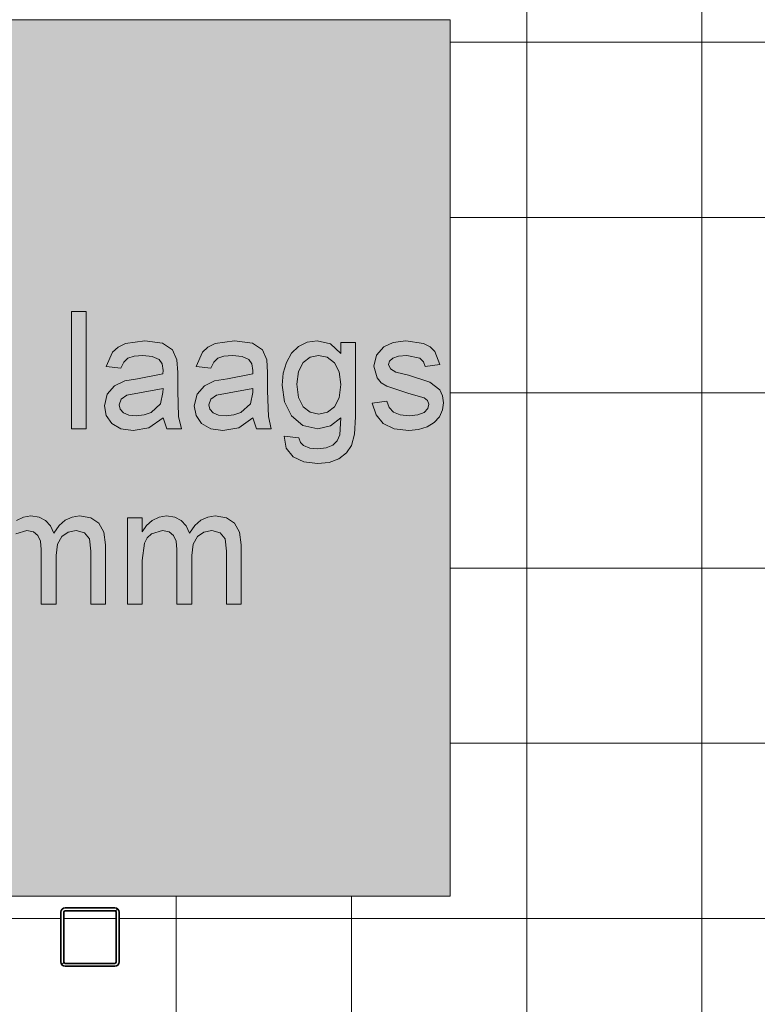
# Model space of a CAD drawing. Header units: millimetres. Extents: x -281 to 145437, y -16481 to 78869.
# Tile 216 of 656: x 5880 to 7143, y 51885 to 53570. Entities that reach past the tile are written whole.
import ezdxf

# ---------------------------------------------------------------- set-up
doc = ezdxf.new("R2010")
doc.units = ezdxf.units.MM
for name, color, linetype, lineweight in [('A--A23__Vloeren', 8, 'Continuous', 5), ('A--L28__Hoofddraagconstructies', 3, 'Continuous', 9), ('A--L90__Terrein', 7, 'Continuous', 5)]:
    doc.layers.add(name, color=color, linetype=linetype, lineweight=lineweight)

# ---------------------------------------------------------------- blocks, each defined once
blk = doc.blocks.new('28_SCO_TLB_column steel square hollow section hot rolled - K100x100x5-V56-L_80_ 11')
at = {"layer": 'A--L28__Hoofddraagconstructies', "lineweight": 13}
h = blk.add_hatch(dxfattribs=at)
h.set_pattern_fill('FP_110', color=256, style=0, pattern_type=2)
h.set_pattern_definition([(45, (-6000.5, -52000), (-500, 500), []), (45, (-5830.5, -52000), (-500, 500), []), (45, (-5820.5, -52000), (-500, 500), []), (45, (-5810.5, -52000), (-500, 500), []), (45, (-5800.5, -52000), (-500, 500), []), (45, (-5790.5, -52000), (-500, 500), []), (45, (-5780.5, -52000), (-500, 500), []), (45, (-5770.5, -52000), (-500, 500), [])])
h.paths.add_polyline_path([(-42.5, -50), (44.3, -49.3), (47.8, -47.8), (50, -42.5), (49.3, 44.3), (47.8, 47.8), (42.5, 50), (-44.3, 49.3), (-47.8, 47.8), (-50, 42.5), (-49.3, -44.3), (-47.8, -47.8), (-44.3, -49.3)])
h.paths.add_polyline_path([(42.5, -45), (-44.3, -44.3), (-45, -42.5), (-44.3, 44.3), (-42.5, 45), (44.3, 44.3), (45, 42.5), (44.3, -44.3)])
at = {"layer": 'A--L28__Hoofddraagconstructies', "color": 170, "lineweight": 35}
for p, q in [((-50, 42.5), (-50, -42.5)), ((-45, -42.5), (-45, 42.5)), ((42.5, 50), (-42.5, 50)), ((-42.5, 45), (42.5, 45)), ((45, 42.5), (45, -42.5)), ((50, -42.5), (50, 42.5)), ((42.5, -45), (-42.5, -45)), ((-42.5, -50), (42.5, -50))]:
    blk.add_line(p, q, dxfattribs=at)
for centre, radius, start, end in [((-42.5, 42.5), 7.5, 90, 180), ((-42.5, 42.5), 2.5, 90, 180), ((42.5, 42.5), 7.5, 360, 90), ((42.5, 42.5), 2.5, 0, 90), ((-42.5, -42.5), 7.5, 180, 270), ((-42.5, -42.5), 2.5, 180, 270), ((42.5, -42.5), 2.5, 270, 360), ((42.5, -42.5), 7.5, 270, 360)]:
    blk.add_arc(centre, radius, start, end, dxfattribs=at)
blk = doc.blocks.new('TBR-B-BWK-C-NIE-ARC-R25_rvt-1-L_80_ 11')
at = {"layer": 'A--L28__Hoofddraagconstructies', "color": 130, "lineweight": 13}
blk.add_blockref('28_SCO_TLB_column steel square hollow section hot rolled - K100x100x5-V56-L_80_ 11', (6000.5, 52000), dxfattribs=at)
blk = doc.blocks.new('NLRS_90_PA_LB_fietsvak dubbellaags_gen_cpz - NLRS_72_21_01_fietsvak 8x hoh 375-48998500-L_80_ 11')
at = {"layer": 'A--L90__Terrein'}
blk.add_hatch(color=256, dxfattribs=at).paths.add_polyline_path([(1900, 0), (1900, 1500), (0, 1500), (0, 0), (1758.1, 0)])
for p, q in [((1900, 1500), (0, 1500)), ((1900, 0), (1900, 1500)), ((1276.7, 1000.9), (1251.6, 1000.9)), ((1251.6, 1000.9), (1251.6, 800)), ((1276.7, 1000.9), (1251.6, 1000.9)), ((1251.6, 1000.9), (1251.6, 800)), ((1276.7, 800), (1276.7, 1000.9)), ((1276.7, 800), (1276.7, 1000.9)), ((1344, 945.6), (1331.4, 939.5)), ((1344, 945.6), (1331.4, 939.5)), ((1377.1, 950.7), (1344, 945.6)), ((1377.1, 950.7), (1344, 945.6)), ((1407.5, 946.2), (1377.1, 950.7)), ((1407.5, 946.2), (1377.1, 950.7)), ((1424.7, 935), (1407.5, 946.2)), ((1424.7, 935), (1407.5, 946.2)), ((1497.8, 945.6), (1485.2, 939.5)), ((1497.8, 945.6), (1485.2, 939.5)), ((1530.9, 950.7), (1497.8, 945.6)), ((1530.9, 950.7), (1497.8, 945.6)), ((1561.4, 946.2), (1530.9, 950.7)), ((1561.4, 946.2), (1530.9, 950.7)), ((1578.6, 935), (1561.4, 946.2)), ((1578.6, 935), (1561.4, 946.2)), ((1655.4, 948.3), (1640.6, 941)), ((1655.4, 948.3), (1640.6, 941)), ((1672.6, 950.7), (1655.4, 948.3)), ((1672.6, 950.7), (1655.4, 948.3)), ((1695, 945.2), (1672.6, 950.7)), ((1695, 945.2), (1672.6, 950.7)), ((1713.1, 928.7), (1695, 945.2)), ((1713.1, 928.7), (1695, 945.2)), ((1738.2, 947.5), (1713.1, 947.5)), ((1713.1, 947.5), (1713.1, 928.7)), ((1738.2, 947.5), (1713.1, 947.5)), ((1713.1, 947.5), (1713.1, 928.7)), ((1738.2, 820.2), (1738.2, 947.5)), ((1738.2, 820.2), (1738.2, 947.5)), ((1802.4, 947.6), (1786.4, 940.2)), ((1802.4, 947.6), (1786.4, 940.2)), ((1824, 950.7), (1802.4, 947.6)), ((1824, 950.7), (1802.4, 947.6)), ((1854.5, 945.8), (1824, 950.7)), ((1854.5, 945.8), (1824, 950.7)), ((1865.9, 940), (1854.5, 945.8)), ((1865.9, 940), (1854.5, 945.8)), ((1322.1, 931.3), (1311.2, 906.7)), ((1322.1, 931.3), (1311.2, 906.7)), ((1331.4, 939.5), (1322.1, 931.3)), ((1331.4, 939.5), (1322.1, 931.3)), ((1432.4, 918), (1424.7, 935)), ((1432.4, 918), (1424.7, 935)), ((1475.9, 931.3), (1465.1, 906.7)), ((1475.9, 931.3), (1465.1, 906.7)), ((1485.2, 939.5), (1475.9, 931.3)), ((1485.2, 939.5), (1475.9, 931.3)), ((1586.3, 918), (1578.6, 935)), ((1586.3, 918), (1578.6, 935)), ((1628.6, 929.2), (1619.8, 913.4)), ((1628.6, 929.2), (1619.8, 913.4)), ((1640.6, 941), (1628.6, 929.2)), ((1640.6, 941), (1628.6, 929.2)), ((1786.4, 940.2), (1774.1, 925.9)), ((1786.4, 940.2), (1774.1, 925.9)), ((1873.9, 932.4), (1865.9, 940)), ((1873.9, 932.4), (1865.9, 940)), ((1882.6, 909.9), (1873.9, 932.4)), ((1882.6, 909.9), (1873.9, 932.4)), ((1336.3, 903.6), (1341.3, 914)), ((1336.3, 903.6), (1341.3, 914)), ((1341.3, 914), (1348.5, 920.7)), ((1341.3, 914), (1348.5, 920.7)), ((1348.5, 920.7), (1358.9, 924.4)), ((1348.5, 920.7), (1358.9, 924.4)), ((1358.9, 924.4), (1373.9, 925.6)), ((1358.9, 924.4), (1373.9, 925.6)), ((1373.9, 925.6), (1390, 923.8)), ((1373.9, 925.6), (1390, 923.8)), ((1390, 923.8), (1401.6, 918.3)), ((1390, 923.8), (1401.6, 918.3)), ((1401.6, 918.3), (1406.8, 911)), ((1401.6, 918.3), (1406.8, 911)), ((1406.8, 911), (1408.5, 899.8)), ((1406.8, 911), (1408.5, 899.8)), ((1433.7, 896), (1432.4, 918)), ((1433.7, 896), (1432.4, 918)), ((1490.2, 903.6), (1495.2, 914)), ((1490.2, 903.6), (1495.2, 914)), ((1495.2, 914), (1502.3, 920.7)), ((1495.2, 914), (1502.3, 920.7)), ((1502.3, 920.7), (1512.7, 924.4)), ((1502.3, 920.7), (1512.7, 924.4)), ((1512.7, 924.4), (1527.7, 925.6)), ((1512.7, 924.4), (1527.7, 925.6)), ((1527.7, 925.6), (1543.9, 923.8)), ((1527.7, 925.6), (1543.9, 923.8)), ((1543.9, 923.8), (1555.5, 918.3)), ((1543.9, 923.8), (1555.5, 918.3)), ((1555.5, 918.3), (1560.6, 911)), ((1555.5, 918.3), (1560.6, 911)), ((1560.6, 911), (1562.4, 899.8)), ((1560.6, 911), (1562.4, 899.8)), ((1587.5, 896), (1586.3, 918)), ((1587.5, 896), (1586.3, 918)), ((1619.8, 913.4), (1614.4, 894.8)), ((1619.8, 913.4), (1614.4, 894.8)), ((1640.4, 897.7), (1648.6, 913.1)), ((1640.4, 897.7), (1648.6, 913.1)), ((1648.6, 913.1), (1660.6, 922.5)), ((1648.6, 913.1), (1660.6, 922.5)), ((1660.6, 922.5), (1674.9, 925.6)), ((1660.6, 922.5), (1674.9, 925.6)), ((1674.9, 925.6), (1689.5, 922.4)), ((1674.9, 925.6), (1689.5, 922.4)), ((1689.5, 922.4), (1701.9, 912.9)), ((1689.5, 922.4), (1701.9, 912.9)), ((1701.9, 912.9), (1710.3, 897.3)), ((1701.9, 912.9), (1710.3, 897.3)), ((1774.1, 925.9), (1769.6, 907.2)), ((1774.1, 925.9), (1769.6, 907.2)), ((1794.7, 909.7), (1796.5, 915.7)), ((1794.7, 909.7), (1796.5, 915.7)), ((1796.5, 915.7), (1801.9, 920.8)), ((1796.5, 915.7), (1801.9, 920.8)), ((1801.9, 920.8), (1811.5, 924.4)), ((1801.9, 920.8), (1811.5, 924.4)), ((1811.5, 924.4), (1825.9, 925.6)), ((1811.5, 924.4), (1825.9, 925.6)), ((1825.9, 925.6), (1848, 920.6)), ((1825.9, 925.6), (1848, 920.6)), ((1848, 920.6), (1854.3, 914.6)), ((1848, 920.6), (1854.3, 914.6)), ((1854.3, 914.6), (1857.5, 906.7)), ((1854.3, 914.6), (1857.5, 906.7)), ((1311.2, 906.7), (1336.3, 903.6)), ((1311.2, 906.7), (1336.3, 903.6)), ((1408.4, 894.2), (1364.8, 885.5)), ((1408.4, 894.2), (1364.8, 885.5)), ((1408.5, 899.8), (1408.4, 894.2)), ((1408.5, 899.8), (1408.4, 894.2)), ((1433.7, 864.7), (1433.7, 896)), ((1433.7, 864.7), (1433.7, 896)), ((1465.1, 906.7), (1490.2, 903.6)), ((1465.1, 906.7), (1490.2, 903.6)), ((1562.2, 894.2), (1518.7, 885.5)), ((1562.2, 894.2), (1518.7, 885.5)), ((1562.4, 899.8), (1562.2, 894.2)), ((1562.4, 899.8), (1562.2, 894.2)), ((1587.5, 864.7), (1587.5, 896)), ((1587.5, 864.7), (1587.5, 896)), ((1614.4, 894.8), (1612.6, 874.5)), ((1614.4, 894.8), (1612.6, 874.5)), ((1637.7, 876.2), (1640.4, 897.7)), ((1637.7, 876.2), (1640.4, 897.7)), ((1710.3, 897.3), (1713.1, 875.5)), ((1710.3, 897.3), (1713.1, 875.5)), ((1769.6, 907.2), (1775.2, 886.9)), ((1769.6, 907.2), (1775.2, 886.9)), ((1797.7, 902.4), (1794.7, 909.7)), ((1797.7, 902.4), (1794.7, 909.7)), ((1807, 896.9), (1797.7, 902.4)), ((1807, 896.9), (1797.7, 902.4)), ((1828.7, 891.5), (1807, 896.9)), ((1828.7, 891.5), (1807, 896.9)), ((1857.5, 906.7), (1882.6, 909.9)), ((1857.5, 906.7), (1882.6, 909.9)), ((1343.1, 881.8), (1325.5, 873.5)), ((1343.1, 881.8), (1325.5, 873.5)), ((1364.8, 885.5), (1343.1, 881.8)), ((1364.8, 885.5), (1343.1, 881.8)), ((1496.9, 881.8), (1479.4, 873.5)), ((1496.9, 881.8), (1479.4, 873.5)), ((1518.7, 885.5), (1496.9, 881.8)), ((1518.7, 885.5), (1496.9, 881.8)), ((1640.4, 853.2), (1637.7, 876.2)), ((1640.4, 853.2), (1637.7, 876.2)), ((1775.2, 886.9), (1782.1, 878.7)), ((1775.2, 886.9), (1782.1, 878.7)), ((1782.1, 878.7), (1791.7, 872.6)), ((1782.1, 878.7), (1791.7, 872.6)), ((1865.5, 879.7), (1828.7, 891.5)), ((1865.5, 879.7), (1828.7, 891.5)), ((1882.7, 866.3), (1865.5, 879.7)), ((1882.7, 866.3), (1865.5, 879.7)), ((1325.5, 873.5), (1312.9, 859.1)), ((1325.5, 873.5), (1312.9, 859.1)), ((1346.4, 857.3), (1368, 861.4)), ((1346.4, 857.3), (1368, 861.4)), ((1368, 861.4), (1408.5, 869.1)), ((1368, 861.4), (1408.5, 869.1)), ((1408.4, 862), (1404.4, 842.5)), ((1408.4, 862), (1404.4, 842.5)), ((1408.5, 869.1), (1408.4, 862)), ((1408.5, 869.1), (1408.4, 862)), ((1434.9, 821.1), (1433.7, 864.7)), ((1434.9, 821.1), (1433.7, 864.7)), ((1479.4, 873.5), (1466.7, 859.1)), ((1479.4, 873.5), (1466.7, 859.1)), ((1500.2, 857.3), (1521.9, 861.4)), ((1500.2, 857.3), (1521.9, 861.4)), ((1521.9, 861.4), (1562.4, 869.1)), ((1521.9, 861.4), (1562.4, 869.1)), ((1562.2, 862), (1558.3, 842.5)), ((1562.2, 862), (1558.3, 842.5)), ((1562.4, 869.1), (1562.2, 862)), ((1562.4, 869.1), (1562.2, 862)), ((1588.8, 821.1), (1587.5, 864.7)), ((1588.8, 821.1), (1587.5, 864.7)), ((1612.6, 874.5), (1616.6, 846)), ((1612.6, 874.5), (1616.6, 846)), ((1713.1, 875.5), (1710.3, 852.9)), ((1713.1, 875.5), (1710.3, 852.9)), ((1791.7, 872.6), (1829.5, 860.3)), ((1791.7, 872.6), (1829.5, 860.3)), ((1829.5, 860.3), (1855.4, 853.1)), ((1829.5, 860.3), (1855.4, 853.1)), ((1887.3, 856.5), (1882.7, 866.3)), ((1887.3, 856.5), (1882.7, 866.3)), ((1312.9, 859.1), (1308.1, 839.2)), ((1312.9, 859.1), (1308.1, 839.2)), ((1333.2, 841), (1336.6, 850.7)), ((1333.2, 841), (1336.6, 850.7)), ((1336.6, 850.7), (1346.4, 857.3)), ((1336.6, 850.7), (1346.4, 857.3)), ((1404.4, 842.5), (1388, 828)), ((1404.4, 842.5), (1388, 828)), ((1466.7, 859.1), (1461.9, 839.2)), ((1466.7, 859.1), (1461.9, 839.2)), ((1487, 841), (1490.5, 850.7)), ((1487, 841), (1490.5, 850.7)), ((1490.5, 850.7), (1500.2, 857.3)), ((1490.5, 850.7), (1500.2, 857.3)), ((1558.3, 842.5), (1541.9, 828)), ((1558.3, 842.5), (1541.9, 828)), ((1616.6, 846), (1628.6, 821.9)), ((1616.6, 846), (1628.6, 821.9)), ((1648.4, 837.4), (1640.4, 853.2)), ((1648.4, 837.4), (1640.4, 853.2)), ((1710.3, 852.9), (1702.2, 837.3)), ((1710.3, 852.9), (1702.2, 837.3)), ((1791.5, 847.1), (1766.4, 843.9)), ((1791.5, 847.1), (1766.4, 843.9)), ((1766.4, 843.9), (1773.3, 823.5)), ((1766.4, 843.9), (1773.3, 823.5)), ((1795.5, 836.3), (1791.5, 847.1)), ((1795.5, 836.3), (1791.5, 847.1)), ((1855.4, 853.1), (1861.6, 848.2)), ((1855.4, 853.1), (1861.6, 848.2)), ((1861.6, 848.2), (1863.7, 841.8)), ((1861.6, 848.2), (1863.7, 841.8)), ((1887, 832.1), (1888.9, 844.5)), ((1887, 832.1), (1888.9, 844.5)), ((1888.9, 844.5), (1887.3, 856.5)), ((1888.9, 844.5), (1887.3, 856.5)), ((1308.1, 839.2), (1311.3, 822.4)), ((1308.1, 839.2), (1311.3, 822.4)), ((1335.1, 833.5), (1333.2, 841)), ((1335.1, 833.5), (1333.2, 841)), ((1340.7, 827.4), (1335.1, 833.5)), ((1340.7, 827.4), (1335.1, 833.5)), ((1349.9, 823.3), (1340.7, 827.4)), ((1349.9, 823.3), (1340.7, 827.4)), ((1388, 828), (1376.1, 823.5)), ((1388, 828), (1376.1, 823.5)), ((1461.9, 839.2), (1465.1, 822.4)), ((1461.9, 839.2), (1465.1, 822.4)), ((1488.9, 833.5), (1487, 841)), ((1488.9, 833.5), (1487, 841)), ((1494.5, 827.4), (1488.9, 833.5)), ((1494.5, 827.4), (1488.9, 833.5)), ((1503.7, 823.3), (1494.5, 827.4)), ((1503.7, 823.3), (1494.5, 827.4)), ((1541.9, 828), (1529.9, 823.5)), ((1541.9, 828), (1529.9, 823.5)), ((1660.5, 828.2), (1648.4, 837.4)), ((1660.5, 828.2), (1648.4, 837.4)), ((1675.3, 825.1), (1660.5, 828.2)), ((1675.3, 825.1), (1660.5, 828.2)), ((1690, 828.2), (1675.3, 825.1)), ((1690, 828.2), (1675.3, 825.1)), ((1702.2, 837.3), (1690, 828.2)), ((1702.2, 837.3), (1690, 828.2)), ((1803.2, 828.4), (1795.5, 836.3)), ((1803.2, 828.4), (1795.5, 836.3)), ((1814.6, 823.6), (1803.2, 828.4)), ((1814.6, 823.6), (1803.2, 828.4)), ((1855.4, 827.9), (1844.8, 823.5)), ((1855.4, 827.9), (1844.8, 823.5)), ((1861.7, 834.4), (1855.4, 827.9)), ((1861.7, 834.4), (1855.4, 827.9)), ((1863.7, 841.8), (1861.7, 834.4)), ((1863.7, 841.8), (1861.7, 834.4)), ((1881.6, 820.5), (1887, 832.1)), ((1881.6, 820.5), (1887, 832.1)), ((1311.3, 822.4), (1320.8, 808.8)), ((1311.3, 822.4), (1320.8, 808.8)), ((1362.6, 822), (1349.9, 823.3)), ((1362.6, 822), (1349.9, 823.3)), ((1376.1, 823.5), (1362.6, 822)), ((1376.1, 823.5), (1362.6, 822)), ((1384.2, 801.8), (1408.5, 818.8)), ((1384.2, 801.8), (1408.5, 818.8)), ((1408.5, 818.8), (1414.8, 800)), ((1408.5, 818.8), (1414.8, 800)), ((1439.9, 800), (1434.9, 821.1)), ((1439.9, 800), (1434.9, 821.1)), ((1465.1, 822.4), (1474.6, 808.8)), ((1465.1, 822.4), (1474.6, 808.8)), ((1516.5, 822), (1503.7, 823.3)), ((1516.5, 822), (1503.7, 823.3)), ((1529.9, 823.5), (1516.5, 822)), ((1529.9, 823.5), (1516.5, 822)), ((1538, 801.8), (1562.4, 818.8)), ((1538, 801.8), (1562.4, 818.8)), ((1562.4, 818.8), (1568.7, 800)), ((1562.4, 818.8), (1568.7, 800)), ((1593.8, 800), (1588.8, 821.1)), ((1593.8, 800), (1588.8, 821.1)), ((1628.6, 821.9), (1647.9, 805.5)), ((1628.6, 821.9), (1647.9, 805.5)), ((1695.4, 804.7), (1713.1, 818.8)), ((1695.4, 804.7), (1713.1, 818.8)), ((1713.1, 818.8), (1711.3, 789.6)), ((1713.1, 818.8), (1711.3, 789.6)), ((1736.5, 790.7), (1738.2, 820.2)), ((1736.5, 790.7), (1738.2, 820.2)), ((1773.3, 823.5), (1785.7, 808.7)), ((1773.3, 823.5), (1785.7, 808.7)), ((1829.8, 822), (1814.6, 823.6)), ((1829.8, 822), (1814.6, 823.6)), ((1844.8, 823.5), (1829.8, 822)), ((1844.8, 823.5), (1829.8, 822)), ((1860.6, 803), (1872.7, 810.5)), ((1860.6, 803), (1872.7, 810.5)), ((1872.7, 810.5), (1881.6, 820.5)), ((1872.7, 810.5), (1881.6, 820.5)), ((1251.6, 800), (1276.7, 800)), ((1251.6, 800), (1276.7, 800)), ((1320.8, 808.8), (1336.3, 799.8)), ((1320.8, 808.8), (1336.3, 799.8)), ((1336.3, 799.8), (1357.3, 796.9)), ((1336.3, 799.8), (1357.3, 796.9)), ((1357.3, 796.9), (1384.2, 801.8)), ((1357.3, 796.9), (1384.2, 801.8)), ((1414.8, 800), (1439.9, 800)), ((1414.8, 800), (1439.9, 800)), ((1474.6, 808.8), (1490.1, 799.8)), ((1474.6, 808.8), (1490.1, 799.8)), ((1490.1, 799.8), (1511.1, 796.9)), ((1490.1, 799.8), (1511.1, 796.9)), ((1511.1, 796.9), (1538, 801.8)), ((1511.1, 796.9), (1538, 801.8)), ((1568.7, 800), (1593.8, 800)), ((1568.7, 800), (1593.8, 800)), ((1647.9, 805.5), (1673.8, 800)), ((1647.9, 805.5), (1673.8, 800)), ((1673.8, 800), (1695.4, 804.7)), ((1673.8, 800), (1695.4, 804.7)), ((1785.7, 808.7), (1804.1, 799.8)), ((1785.7, 808.7), (1804.1, 799.8)), ((1804.1, 799.8), (1829.5, 796.9)), ((1804.1, 799.8), (1829.5, 796.9)), ((1829.5, 796.9), (1845.9, 798.4)), ((1829.5, 796.9), (1845.9, 798.4)), ((1845.9, 798.4), (1860.6, 803)), ((1845.9, 798.4), (1860.6, 803)), ((1615.7, 787.4), (1619.3, 766.8)), ((1640.9, 784.3), (1615.7, 787.4)), ((1615.7, 787.4), (1619.3, 766.8)), ((1640.9, 784.3), (1615.7, 787.4)), ((1643.6, 776.5), (1640.9, 784.3)), ((1643.6, 776.5), (1640.9, 784.3)), ((1649, 771.1), (1643.6, 776.5)), ((1649, 771.1), (1643.6, 776.5)), ((1706.7, 779.4), (1699.1, 771.8)), ((1706.7, 779.4), (1699.1, 771.8)), ((1711.3, 789.6), (1706.7, 779.4)), ((1711.3, 789.6), (1706.7, 779.4)), ((1731.3, 771.4), (1736.5, 790.7)), ((1731.3, 771.4), (1736.5, 790.7)), ((1619.3, 766.8), (1631.1, 752.1)), ((1619.3, 766.8), (1631.1, 752.1)), ((1659.6, 766.9), (1649, 771.1)), ((1659.6, 766.9), (1649, 771.1)), ((1673.4, 765.5), (1659.6, 766.9)), ((1673.4, 765.5), (1659.6, 766.9)), ((1688.1, 767.1), (1673.4, 765.5)), ((1688.1, 767.1), (1673.4, 765.5)), ((1699.1, 771.8), (1688.1, 767.1)), ((1699.1, 771.8), (1688.1, 767.1)), ((1709.5, 748.7), (1722.4, 758.5)), ((1709.5, 748.7), (1722.4, 758.5)), ((1722.4, 758.5), (1731.3, 771.4)), ((1722.4, 758.5), (1731.3, 771.4)), ((1631.1, 752.1), (1649.5, 743.3)), ((1631.1, 752.1), (1649.5, 743.3)), ((1649.5, 743.3), (1672.9, 740.4)), ((1649.5, 743.3), (1672.9, 740.4)), ((1672.9, 740.4), (1692.9, 742.4)), ((1672.9, 740.4), (1692.9, 742.4)), ((1692.9, 742.4), (1709.5, 748.7)), ((1692.9, 742.4), (1709.5, 748.7)), ((1169.3, 648.8), (1157.8, 643.2)), ((1182.3, 650.7), (1169.3, 648.8)), ((1196.3, 648.8), (1182.3, 650.7)), ((1207.5, 643), (1196.3, 648.8)), ((1215.9, 633.8), (1207.5, 643)), ((1240.9, 643.4), (1230.5, 634.3)), ((1252.7, 648.9), (1240.9, 643.4)), ((1265.7, 650.7), (1252.7, 648.9)), ((1284.6, 647.6), (1265.7, 650.7)), ((1298.5, 638.5), (1284.6, 647.6)), ((1372.8, 647.5), (1347.7, 647.5)), ((1347.7, 647.5), (1347.7, 500)), ((1372.8, 623.3), (1372.8, 647.5)), ((1390.1, 643.2), (1380.4, 634.4)), ((1401.6, 648.8), (1390.1, 643.2)), ((1414.6, 650.7), (1401.6, 648.8)), ((1428.6, 648.8), (1414.6, 650.7)), ((1439.8, 643), (1428.6, 648.8)), ((1448.2, 633.8), (1439.8, 643)), ((1473.2, 643.4), (1462.8, 634.3)), ((1485, 648.9), (1473.2, 643.4)), ((1498, 650.7), (1485, 648.9)), ((1516.9, 647.6), (1498, 650.7)), ((1530.8, 638.5), (1516.9, 647.6)), ((1156.7, 620.2), (1175.3, 625.6)), ((1175.3, 625.6), (1186.7, 623.5)), ((1186.7, 623.5), (1194.3, 617.5)), ((1221.3, 621.5), (1215.9, 633.8)), ((1230.5, 634.3), (1221.3, 621.5)), ((1246.2, 623.1), (1259.8, 625.6)), ((1259.8, 625.6), (1274.1, 621.6)), ((1307.1, 623.1), (1298.5, 638.5)), ((1380.4, 634.4), (1372.8, 623.3)), ((1389, 620.2), (1407.6, 625.6)), ((1407.6, 625.6), (1419, 623.5)), ((1419, 623.5), (1426.6, 617.5)), ((1453.6, 621.5), (1448.2, 633.8)), ((1462.8, 634.3), (1453.6, 621.5)), ((1478.5, 623.1), (1492.1, 625.6)), ((1492.1, 625.6), (1506.4, 621.6)), ((1539.4, 623.1), (1530.8, 638.5)), ((1194.3, 617.5), (1198.7, 607.3)), ((1198.7, 607.3), (1200.1, 593.1)), ((1227.7, 602.4), (1235.1, 615.5)), ((1235.1, 615.5), (1246.2, 623.1)), ((1274.1, 621.6), (1282.6, 611.3)), ((1282.6, 611.3), (1284.9, 590.4)), ((1310, 601.1), (1307.1, 623.1)), ((1376.6, 604.4), (1381.6, 613.5)), ((1381.6, 613.5), (1389, 620.2)), ((1426.6, 617.5), (1431, 607.3)), ((1431, 607.3), (1432.4, 593.1)), ((1460, 602.4), (1467.4, 615.5)), ((1467.4, 615.5), (1478.5, 623.1)), ((1506.4, 621.6), (1514.9, 611.3)), ((1514.9, 611.3), (1517.2, 590.4)), ((1542.3, 601.1), (1539.4, 623.1)), ((1200.1, 593.1), (1200.1, 500)), ((1225.3, 583.3), (1227.7, 602.4)), ((1284.9, 590.4), (1284.9, 500)), ((1310, 500), (1310, 601.1)), ((1372.8, 574.4), (1376.6, 604.4)), ((1432.4, 593.1), (1432.4, 500)), ((1457.6, 583.3), (1460, 602.4)), ((1517.2, 590.4), (1517.2, 500)), ((1542.3, 500), (1542.3, 601.1)), ((1225.3, 500), (1225.3, 583.3)), ((1372.8, 500), (1372.8, 574.4)), ((1457.6, 500), (1457.6, 583.3)), ((1200.1, 500), (1225.3, 500)), ((1284.9, 500), (1310, 500)), ((1347.7, 500), (1372.8, 500)), ((1432.4, 500), (1457.6, 500)), ((1517.2, 500), (1542.3, 500)), ((0, 0), (1900, 0))]:
    blk.add_line(p, q, dxfattribs=at)

msp = doc.modelspace()

# ---------------------------------------------------------------- hatches: boundary and pattern name
at = {"layer": 'A--A23__Vloeren'}
h = msp.add_hatch(dxfattribs=at)
h.set_pattern_fill('FP_213', color=256, style=0, pattern_type=2)
h.set_pattern_definition([(0, (7648.04, 36431.46), (0, 300), []), (90, (7648.04, 36431.46), (-300, 2e-14), [])])
h.paths.add_polyline_path([(4717, 12483), (5950.5, 12483), (5951.5, 12545), (5952.7, 12547.8), (5958, 12550), (6045.5, 12549), (6048.3, 12547.8), (6050.5, 12542.5), (6050.5, 12483), (9400, 12483), (9400, 12700), (8817, 12700), (8817, 15700), (8900, 15700), (8900, 16450), (8817, 16450), (8817, 21700), (9400, 21700), (9400, 22808.8), (8817, 22808.8), (8817, 28808.8), (9400, 28808.8), (9400, 29700), (8817, 29700), (8817, 35700), (9400, 35700), (9400, 36900), (8817, 36900), (8817, 42900), (9400, 42900), (9400, 43913), (8817, 43913), (8817, 49288), (9400, 49288), (9400, 50010), (8817, 50010), (8817, 55260), (9400, 55260), (9400, 56200), (10717, 56200), (10717, 56540), (9140, 56540), (9140, 56717), (8110, 56717), (8110, 56712), (8045, 56712), (8046, 56715.5), (8060, 56715.5), (8060, 56717), (8039.4, 56717), (8039, 56715), (6800.2, 56715.5), (6800, 56717), (6780, 56717), (6780, 56715.5), (6794, 56714.7), (6795, 56712), (6730, 56712), (6731, 56715.5), (6730, 56715.5), (6730, 56717), (4717, 56717), (4717, 55445), (6617, 55445), (6617, 52070), (4717, 52070), (4717, 51845), (6617, 51845), (6617, 48470), (4717, 48470), (4717, 48245), (6617, 48245), (6617, 44870), (4717, 44870), (4717, 44645), (6617, 44645), (6617, 41270), (4717, 41270), (4717, 41045), (6617, 41045), (6617, 37670), (4717, 37670), (4717, 37445), (6617, 37445), (6617, 34070), (4717, 34070), (4717, 33845), (6617, 33845), (6617, 30470), (4717, 30470), (4717, 30325), (6617, 30325), (6617, 26950), (4717, 26950), (4717, 26645), (6617, 26645), (6617, 23270), (4717, 23270), (4717, 23045), (6617, 23045), (6617, 19670), (4717, 19670), (4717, 19445), (6617, 19445), (6617, 16070), (4717, 16069.5), (4717, 15800), (6617, 15800), (6617, 12800), (4717, 12800), (4717, 12580.7)])
h.paths.add_polyline_path([(6044.8, 12483), (6045.5, 12483), (6044.8, 12544.3), (6043, 12545), (5956.2, 12544.3), (5955.5, 12542.5), (5956.2, 12483), (5996, 12483)])
h.paths.add_polyline_path([(5996, 15950), (5956.2, 15950.7), (5952.7, 15952.2), (5950.5, 15957.5), (5951.5, 16045), (5952.7, 16047.8), (5958, 16050), (6045.5, 16049), (6048.3, 16047.8), (6050.5, 16042.5), (6049.8, 15955.7), (6048.3, 15952.2), (6043, 15950)])
h.paths.add_polyline_path([(6043, 15955), (6044.8, 15955.7), (6045.5, 15957.5), (6044.8, 16044.3), (6043, 16045), (5956.2, 16044.3), (5955.5, 16042.5), (5956.2, 15955.7), (5958, 15955), (5996, 15955)])
h.paths.add_polyline_path([(6700.3, 18554.3), (6674, 18557.8), (6656.5, 18566.2), (6644.1, 18581), (6637.2, 18601.4), (6662.4, 18604.6), (6666.3, 18593.8), (6675, 18585.5), (6685.4, 18581.1), (6700.6, 18579.5), (6716.7, 18581.4), (6726.2, 18585.4), (6732.5, 18591.8), (6734.6, 18599.3), (6731, 18606.9), (6726.2, 18610.6), (6699.5, 18618), (6662.5, 18630.1), (6652.9, 18636.2), (6646, 18644.4), (6640.4, 18664.7), (6644.9, 18683.4), (6657.2, 18697.7), (6673.2, 18705.1), (6696.7, 18707.9), (6725.3, 18703.2), (6736.8, 18697.4), (6744.8, 18689.9), (6753.4, 18667.4), (6728.3, 18664.2), (6725.1, 18672.1), (6718.8, 18678.1), (6694.8, 18682.9), (6682.3, 18681.9), (6672.7, 18678.3), (6667.3, 18673.1), (6665.5, 18667.2), (6668.5, 18659.9), (6677.9, 18654.4), (6700.3, 18648.7), (6736.4, 18637.2), (6753.5, 18623.8), (6758.6, 18610.6), (6759.3, 18599.3), (6757.9, 18589.6), (6752.4, 18577.9), (6743.5, 18567.9), (6731.4, 18560.5), (6715.7, 18555.8), (6700.6, 18554.4)])
h.paths.add_polyline_path([(5958, 19550), (5952.7, 19552.2), (5950.5, 19557.5), (5951.5, 19645), (5952.7, 19647.8), (5958, 19650), (6045.5, 19649), (6048.3, 19647.8), (6050.5, 19642.5), (6049.8, 19555.7), (6048.3, 19552.2), (6043, 19550), (5996, 19550)])
h.paths.add_polyline_path([(6043, 19555), (6044.8, 19555.7), (6045.5, 19557.5), (6044.8, 19644.3), (6043, 19645), (5956.2, 19644.3), (5955.5, 19642.5), (5956.2, 19555.7), (5958, 19555), (5996, 19555)])
h.paths.add_polyline_path([(6700.3, 22154.3), (6674, 22157.8), (6656.5, 22166.2), (6644.1, 22181), (6637.2, 22201.4), (6662.5, 22204.2), (6666.3, 22193.8), (6675, 22185.5), (6685.4, 22181.1), (6700.6, 22179.5), (6716, 22181.1), (6726.2, 22185.4), (6732.5, 22191.8), (6734.6, 22199.3), (6732.5, 22205.7), (6726.2, 22210.6), (6699.5, 22218), (6662.5, 22230.1), (6652.9, 22236.2), (6646, 22244.4), (6640.4, 22264.7), (6644.9, 22283.4), (6657.2, 22297.7), (6673.2, 22305.1), (6696.7, 22307.9), (6725.3, 22303.2), (6736.8, 22297.4), (6744.8, 22289.9), (6753.4, 22267.4), (6728.3, 22264.2), (6725.1, 22272.1), (6718.8, 22278.1), (6694.8, 22282.9), (6682.3, 22281.9), (6672.7, 22278.3), (6667.3, 22273.1), (6665.5, 22267.2), (6668.5, 22259.9), (6677.9, 22254.4), (6700.3, 22248.7), (6736.4, 22237.2), (6753.5, 22223.8), (6758.6, 22210.6), (6759.3, 22199.3), (6757.9, 22189.6), (6752.4, 22177.9), (6743.5, 22167.9), (6731.4, 22160.5), (6715.7, 22155.8), (6700.3, 22154.3)])
h.paths.add_polyline_path([(5996, 23150), (5956.2, 23150.7), (5952.7, 23152.2), (5950.5, 23157.5), (5951.5, 23245), (5952.7, 23247.8), (5958, 23250), (6045.5, 23249), (6048.3, 23247.8), (6050.5, 23242.5), (6049.8, 23155.7), (6048.3, 23152.2), (6043, 23150)])
h.paths.add_polyline_path([(5996, 23155), (6044.8, 23155.7), (6045.5, 23157.5), (6044.8, 23244.3), (6043, 23245), (5956.2, 23244.3), (5955.5, 23242.5), (5956.2, 23155.7), (5958, 23155)])
h.paths.add_polyline_path([(6700.3, 25754.3), (6674, 25757.8), (6656.5, 25766.2), (6644.1, 25781), (6637.2, 25801.4), (6662.5, 25804.2), (6666.3, 25793.8), (6675, 25785.5), (6685.4, 25781.1), (6700.6, 25779.5), (6716, 25781.1), (6726.2, 25785.4), (6732.5, 25791.8), (6734.6, 25799.3), (6732.5, 25805.7), (6726.2, 25810.6), (6699.5, 25818), (6662.5, 25830.1), (6652.9, 25836.2), (6646, 25844.4), (6640.4, 25864.7), (6644.9, 25883.4), (6657.2, 25897.7), (6673.2, 25905.1), (6696.7, 25907.9), (6728.4, 25901.7), (6736.8, 25897.4), (6744.8, 25889.9), (6753.4, 25867.4), (6728.3, 25864.2), (6725.1, 25872.1), (6718.8, 25878.1), (6694.8, 25882.9), (6682.3, 25881.9), (6672.7, 25878.3), (6667.3, 25873.1), (6665.5, 25867.2), (6668.5, 25859.9), (6677.9, 25854.4), (6700.3, 25848.7), (6736.4, 25837.2), (6753.5, 25823.8), (6758.6, 25810.6), (6759.3, 25799.3), (6757.9, 25789.6), (6752.4, 25777.9), (6743.5, 25767.9), (6731.4, 25760.5), (6715.7, 25755.8), (6700.3, 25754.3)])
h.paths.add_polyline_path([(6043, 26750), (5956.2, 26750.7), (5952.7, 26752.2), (5950.5, 26757.5), (5951.5, 26845), (5952.7, 26847.8), (5958, 26850), (6045.5, 26849), (6048.3, 26847.8), (6050.5, 26842.5), (6049.8, 26755.7), (6048.3, 26752.2), (6044.8, 26750.7)])
h.paths.add_polyline_path([(6043, 26755), (6044.8, 26755.7), (6045.5, 26757.5), (6044.8, 26844.3), (6043, 26845), (5956.2, 26844.3), (5955.5, 26842.5), (5956.2, 26755.7), (5958, 26755), (5996, 26755)])
h.paths.add_polyline_path([(6700.3, 29434.4), (6674, 29437.8), (6656.5, 29446.3), (6644.1, 29461), (6637.2, 29481.5), (6662.5, 29484.2), (6666.3, 29473.9), (6675, 29465.6), (6685.4, 29461.1), (6700.6, 29459.5), (6716, 29461.1), (6726.2, 29465.5), (6732.5, 29471.9), (6734.6, 29479.4), (6732.5, 29485.8), (6726.2, 29490.7), (6699.5, 29498.1), (6662.5, 29510.1), (6652.9, 29516.3), (6646, 29524.5), (6640.4, 29544.7), (6644.9, 29563.4), (6657.2, 29577.7), (6673.2, 29585.2), (6696.7, 29587.9), (6725.3, 29583.3), (6736.8, 29577.5), (6744.8, 29570), (6753.4, 29547.4), (6728.3, 29544.3), (6725.1, 29552.2), (6718.8, 29558.1), (6694.8, 29563), (6682.3, 29561.9), (6672.7, 29558.4), (6667.3, 29553.2), (6665.5, 29547.3), (6668.5, 29540), (6677.9, 29534.4), (6700.3, 29528.8), (6736.4, 29517.3), (6753.5, 29503.9), (6758.6, 29490.7), (6759.3, 29479.4), (6757.9, 29469.7), (6752.4, 29458), (6743.5, 29448), (6731.4, 29440.6), (6715.7, 29435.8), (6700.3, 29434.4)])
h.paths.add_polyline_path([(5958, 30350), (5952.7, 30352.2), (5950.5, 30357.5), (5951.5, 30445), (5952.7, 30447.8), (5958, 30450), (6045.5, 30449), (6048.3, 30447.8), (6050.5, 30442.5), (6049.8, 30355.7), (6048.3, 30352.2), (6043, 30350), (5996, 30350)])
h.paths.add_polyline_path([(5996, 30355), (6044.8, 30355.7), (6045.5, 30357.5), (6044.8, 30444.3), (6043, 30445), (5956.2, 30444.3), (5955.5, 30442.5), (5956.2, 30355.7), (5958, 30355)])
h.paths.add_polyline_path([(6700.3, 32954.3), (6674, 32957.8), (6656.5, 32966.2), (6644.1, 32981), (6637.2, 33001.4), (6662.5, 33004.2), (6666.3, 32993.8), (6675, 32985.5), (6685.4, 32981.1), (6700.6, 32979.5), (6716, 32981.1), (6726.2, 32985.4), (6732.5, 32991.8), (6734.6, 32999.3), (6732.5, 33005.7), (6726.2, 33010.6), (6699.5, 33018), (6662.5, 33030.1), (6652.9, 33036.2), (6646, 33044.4), (6640.4, 33064.7), (6644.9, 33083.4), (6657.2, 33097.7), (6673.2, 33105.1), (6696.7, 33107.9), (6725.3, 33103.2), (6736.8, 33097.4), (6744.8, 33089.9), (6753.4, 33067.4), (6728.3, 33064.2), (6725.1, 33072.1), (6718.8, 33078.1), (6694.8, 33082.9), (6682.3, 33081.9), (6672.7, 33078.3), (6667.3, 33073.1), (6665.5, 33067.2), (6668.5, 33059.9), (6677.9, 33054.4), (6700.3, 33048.7), (6736.4, 33037.2), (6753.5, 33023.8), (6758.6, 33010.6), (6759.3, 32999.3), (6757.9, 32989.6), (6752.4, 32977.9), (6743.5, 32967.9), (6731.4, 32960.5), (6715.7, 32955.8), (6700.3, 32954.3)])
h.paths.add_polyline_path([(5958, 33950), (5952.7, 33952.2), (5950.5, 33957.5), (5951.5, 34045), (5952.7, 34047.8), (5958, 34050), (6045.5, 34049), (6048.3, 34047.8), (6050.5, 34042.5), (6049.8, 33955.7), (6048.3, 33952.2), (6043, 33950), (5996, 33950)])
h.paths.add_polyline_path([(6043, 33955), (6044.8, 33955.7), (6045.5, 33957.5), (6044.8, 34044.3), (6043, 34045), (5956.2, 34044.3), (5955.5, 34042.5), (5956.2, 33955.7), (5958, 33955), (5996, 33955)])
h.paths.add_polyline_path([(6700.3, 36554.3), (6674, 36557.8), (6656.5, 36566.2), (6644.1, 36581), (6637.2, 36601.4), (6662.5, 36604.2), (6666.3, 36593.8), (6675, 36585.5), (6685.4, 36581.1), (6700.6, 36579.5), (6716, 36581.1), (6726.2, 36585.4), (6732.5, 36591.8), (6734.6, 36599.3), (6732.5, 36605.7), (6726.2, 36610.6), (6699.5, 36618), (6662.5, 36630.1), (6652.9, 36636.2), (6646, 36644.4), (6640.4, 36664.7), (6644.9, 36683.4), (6657.2, 36697.7), (6673.2, 36705.1), (6696.7, 36707.9), (6725.3, 36703.2), (6736.8, 36697.4), (6744.8, 36689.9), (6753.4, 36667.4), (6728.3, 36664.2), (6725.1, 36672.1), (6718.8, 36678.1), (6694.8, 36682.9), (6682.3, 36681.9), (6672.7, 36678.3), (6667.3, 36673.1), (6665.5, 36667.2), (6668.5, 36659.9), (6677.9, 36654.4), (6700.3, 36648.7), (6736.4, 36637.2), (6753.5, 36623.8), (6758.6, 36610.6), (6759.3, 36599.3), (6757.9, 36589.6), (6752.4, 36577.9), (6743.5, 36567.9), (6731.4, 36560.5), (6715.7, 36555.8), (6700.3, 36554.3)])
h.paths.add_polyline_path([(5996, 37550), (5956.2, 37550.7), (5952.7, 37552.2), (5950.5, 37557.5), (5951.5, 37645), (5952.7, 37647.8), (5958, 37650), (6045.5, 37649), (6048.3, 37647.8), (6050.5, 37642.5), (6049.8, 37555.7), (6048.3, 37552.2), (6043, 37550)])
h.paths.add_polyline_path([(6043, 37555), (6044.8, 37555.7), (6045.5, 37557.5), (6044.8, 37644.3), (6043, 37645), (5956.2, 37644.3), (5955.5, 37642.5), (5956.2, 37555.7), (5958, 37555), (5996, 37555)])
h.paths.add_polyline_path([(6700.3, 40154.3), (6674, 40157.8), (6656.5, 40166.2), (6644.1, 40181), (6637.2, 40201.4), (6662.5, 40204.2), (6666.3, 40193.8), (6675, 40185.5), (6685.4, 40181.1), (6700.6, 40179.5), (6716, 40181.1), (6726.2, 40185.4), (6732.5, 40191.8), (6734.6, 40199.3), (6732.5, 40205.7), (6726.2, 40210.6), (6699.5, 40218), (6662.5, 40230.1), (6652.9, 40236.2), (6646, 40244.4), (6640.4, 40264.7), (6644.9, 40283.4), (6657.2, 40297.7), (6673.2, 40305.1), (6696.7, 40307.9), (6725.3, 40303.2), (6736.8, 40297.4), (6744.8, 40289.9), (6753.4, 40267.4), (6728.3, 40264.2), (6725.1, 40272.1), (6718.8, 40278.1), (6694.8, 40282.9), (6682.3, 40281.9), (6672.7, 40278.3), (6667.3, 40273.1), (6665.5, 40267.2), (6668.5, 40259.9), (6677.9, 40254.4), (6700.3, 40248.7), (6736.4, 40237.2), (6753.5, 40223.8), (6758.6, 40210.6), (6759.3, 40199.3), (6757.9, 40189.6), (6752.4, 40177.9), (6743.5, 40167.9), (6731.4, 40160.5), (6715.7, 40155.8), (6700.6, 40154.4)])
h.paths.add_polyline_path([(5958, 41150), (5952.7, 41152.2), (5950.5, 41157.5), (5951.5, 41245), (5952.7, 41247.8), (5958, 41250), (6045.5, 41249), (6048.3, 41247.8), (6050.5, 41242.5), (6049.8, 41155.7), (6048.3, 41152.2), (6043, 41150), (5996, 41150)])
h.paths.add_polyline_path([(5958, 41155), (6044.8, 41155.7), (6045.5, 41157.5), (6044.8, 41244.3), (6043, 41245), (5956.2, 41244.3), (5955.5, 41242.5), (5956.2, 41155.7)])
h.paths.add_polyline_path([(6700.3, 43754.3), (6674, 43757.8), (6656.5, 43766.2), (6644.1, 43781), (6637.2, 43801.4), (6662.5, 43804.2), (6666.3, 43793.8), (6675, 43785.5), (6685.4, 43781.1), (6700.6, 43779.5), (6716, 43781.1), (6726.2, 43785.4), (6732.5, 43791.8), (6734.6, 43799.3), (6732.5, 43805.7), (6726.2, 43810.6), (6699.5, 43818), (6662.5, 43830.1), (6652.9, 43836.2), (6646, 43844.4), (6640.4, 43864.7), (6644.9, 43883.4), (6657.2, 43897.7), (6673.2, 43905.1), (6696.7, 43907.9), (6725.3, 43903.2), (6736.8, 43897.4), (6744.8, 43889.9), (6753.4, 43867.4), (6728.3, 43864.2), (6725.1, 43872.1), (6718.8, 43878.1), (6694.8, 43882.9), (6682.3, 43881.9), (6672.7, 43878.3), (6667.3, 43873.1), (6665.5, 43867.2), (6668.5, 43859.9), (6677.9, 43854.4), (6700.3, 43848.7), (6736.4, 43837.2), (6753.5, 43823.8), (6758.6, 43810.6), (6759.3, 43799.3), (6757.9, 43789.6), (6752.4, 43777.9), (6743.5, 43767.9), (6731.4, 43760.5), (6715.7, 43755.8), (6700.3, 43754.3)])
h.paths.add_polyline_path([(5988.6, 44750), (5956.2, 44750.7), (5952.7, 44752.2), (5950.5, 44757.5), (5951.5, 44845), (5952.7, 44847.8), (5958, 44850), (6045.5, 44849), (6048.3, 44847.8), (6050.5, 44842.5), (6049.8, 44755.7), (6048.3, 44752.2), (6043, 44750), (5996, 44750)])
h.paths.add_polyline_path([(5988, 44755), (6044.8, 44755.7), (6045.5, 44757.5), (6044.8, 44844.3), (6043, 44845), (5956.2, 44844.3), (5955.5, 44842.5), (5956.2, 44755.7), (5958, 44755)])
h.paths.add_polyline_path([(6700.3, 47354.3), (6674, 47357.8), (6656.5, 47366.2), (6644.1, 47381), (6637.2, 47401.4), (6662.5, 47404.2), (6666.3, 47393.8), (6675, 47385.5), (6685.4, 47381.1), (6700.6, 47379.5), (6716, 47381.1), (6726.2, 47385.4), (6732.5, 47391.8), (6734.6, 47399.3), (6732.5, 47405.7), (6726.2, 47410.6), (6699.5, 47418), (6662.5, 47430.1), (6652.9, 47436.2), (6646, 47444.4), (6640.4, 47464.7), (6644.9, 47483.4), (6657.2, 47497.7), (6673.2, 47505.1), (6696.7, 47507.9), (6725.3, 47503.2), (6736.8, 47497.4), (6744.8, 47489.9), (6753.4, 47467.4), (6728.3, 47464.2), (6725.1, 47472.1), (6718.8, 47478.1), (6694.8, 47482.9), (6682.3, 47481.9), (6672.7, 47478.3), (6667.3, 47473.1), (6665.5, 47467.2), (6668.5, 47459.9), (6677.9, 47454.4), (6700.3, 47448.7), (6736.4, 47437.2), (6753.5, 47423.8), (6758.6, 47410.6), (6759.3, 47399.3), (6757.9, 47389.6), (6752.4, 47377.9), (6743.5, 47367.9), (6731.4, 47360.5), (6715.7, 47355.8), (6700.3, 47354.3)])
h.paths.add_polyline_path([(6043, 48350), (5956.2, 48350.7), (5952.7, 48352.2), (5950.5, 48357.5), (5951.5, 48445), (5952.7, 48447.8), (5958, 48450), (6045.5, 48449), (6048.3, 48447.8), (6050.5, 48442.5), (6049.8, 48355.7), (6048.3, 48352.2), (6044.8, 48350.7)])
h.paths.add_polyline_path([(5958, 48355), (6044.8, 48355.7), (6045.5, 48357.5), (6044.8, 48444.3), (6043, 48445), (5956.2, 48444.3), (5955.5, 48442.5), (5956.2, 48355.7)])
h.paths.add_polyline_path([(6700.3, 50954.3), (6673.9, 50957.8), (6656.5, 50966.2), (6644.1, 50981), (6637.2, 51001.4), (6662.5, 51004.2), (6666.3, 50993.8), (6675, 50985.5), (6685.4, 50981.1), (6700.6, 50979.5), (6716, 50981.1), (6726.2, 50985.4), (6732.5, 50991.8), (6734.6, 50999.3), (6732.5, 51005.7), (6726.2, 51010.6), (6699.5, 51018), (6662.5, 51030.1), (6652.9, 51036.2), (6646, 51044.4), (6640.4, 51064.7), (6644.9, 51083.4), (6657.2, 51097.7), (6673.2, 51105.1), (6696.7, 51107.9), (6725.3, 51103.2), (6736.8, 51097.4), (6744.8, 51089.9), (6753.4, 51067.4), (6728.3, 51064.2), (6725.1, 51072.1), (6718.8, 51078.1), (6694.8, 51082.9), (6682.3, 51081.9), (6672.7, 51078.3), (6667.3, 51073.1), (6665.5, 51067.2), (6668.5, 51059.9), (6677.9, 51054.4), (6700.3, 51048.7), (6736.4, 51037.2), (6753.5, 51023.8), (6758.6, 51010.6), (6759.3, 50999.3), (6757.9, 50989.6), (6752.4, 50977.9), (6743.5, 50967.9), (6731.4, 50960.5), (6715.7, 50955.8), (6700.6, 50954.4)])
h.paths.add_polyline_path([(5996, 51950), (5956.2, 51950.7), (5952.7, 51952.2), (5950.5, 51957.5), (5951.5, 52045), (5952.7, 52047.8), (5958, 52050), (6044.8, 52049.3), (6048.3, 52047.8), (6050.5, 52042.5), (6049.5, 51955), (6048.3, 51952.2), (6043, 51950)])
h.paths.add_polyline_path([(6043, 51955), (6044.8, 51955.7), (6045.5, 51957.5), (6044.8, 52044.3), (6043, 52045), (5956.2, 52044.3), (5955.5, 52042.5), (5956.2, 51955.7), (5958, 51955), (5996, 51955)])
h.paths.add_polyline_path([(6700.3, 54554.4), (6674, 54557.8), (6656.5, 54566.2), (6644.1, 54581), (6637.2, 54601.4), (6662.5, 54604.2), (6666.3, 54593.8), (6675, 54585.5), (6685.4, 54581.1), (6700.6, 54579.5), (6716, 54581.1), (6726.2, 54585.4), (6732.5, 54591.9), (6734.6, 54599.3), (6732.5, 54605.7), (6726.2, 54610.6), (6699.5, 54618), (6662.5, 54630.1), (6652.9, 54636.2), (6646, 54644.4), (6640.4, 54664.7), (6644.9, 54683.4), (6657.2, 54697.7), (6673.2, 54705.1), (6696.7, 54707.9), (6725.3, 54703.2), (6736.8, 54697.4), (6744.8, 54689.9), (6753.4, 54667.4), (6728.3, 54664.2), (6725.1, 54672.1), (6718.8, 54678.1), (6694.8, 54682.9), (6682.3, 54681.9), (6672.7, 54678.3), (6667.3, 54673.2), (6665.5, 54667.2), (6668.5, 54659.9), (6677.9, 54654.4), (6700.3, 54648.8), (6736.4, 54637.2), (6753.5, 54623.8), (6758.6, 54610.6), (6759.3, 54599.3), (6757.9, 54589.6), (6752.4, 54577.9), (6743.5, 54567.9), (6731.4, 54560.5), (6715.7, 54555.8), (6700.3, 54554.4)])
h.paths.add_polyline_path([(5996, 55550), (5956.2, 55550.7), (5952.7, 55552.1), (5950.5, 55557.5), (5951.5, 55645), (5952.7, 55647.8), (5958, 55650), (6044.8, 55649.2), (6048.3, 55647.8), (6050.5, 55642.5), (6049.5, 55555), (6048.3, 55552.1), (6043, 55550)])
h.paths.add_polyline_path([(6043, 55555), (6044.8, 55555.7), (6045.5, 55557.5), (6044.8, 55644.2), (6043, 55645), (5956.2, 55644.2), (5955.5, 55642.5), (5956.2, 55555.7), (5958, 55555), (5996, 55555)])
h.paths.add_polyline_path([(6720, 56677), (6717, 56677), (6717, 56712), (6720, 56712)])

# ---------------------------------------------------------------- block references
at = {"lineweight": 5}
msp.add_blockref('TBR-B-BWK-C-NIE-ARC-R25_rvt-1-L_80_ 11', (0, 0), dxfattribs=at)
at = {"layer": 'A--L90__Terrein'}
msp.add_blockref('NLRS_90_PA_LB_fietsvak dubbellaags_gen_cpz - NLRS_72_21_01_fietsvak 8x hoh 375-48998500-L_80_ 11', (4717, 52070), dxfattribs=at)

doc.saveas('drawing.dxf')
